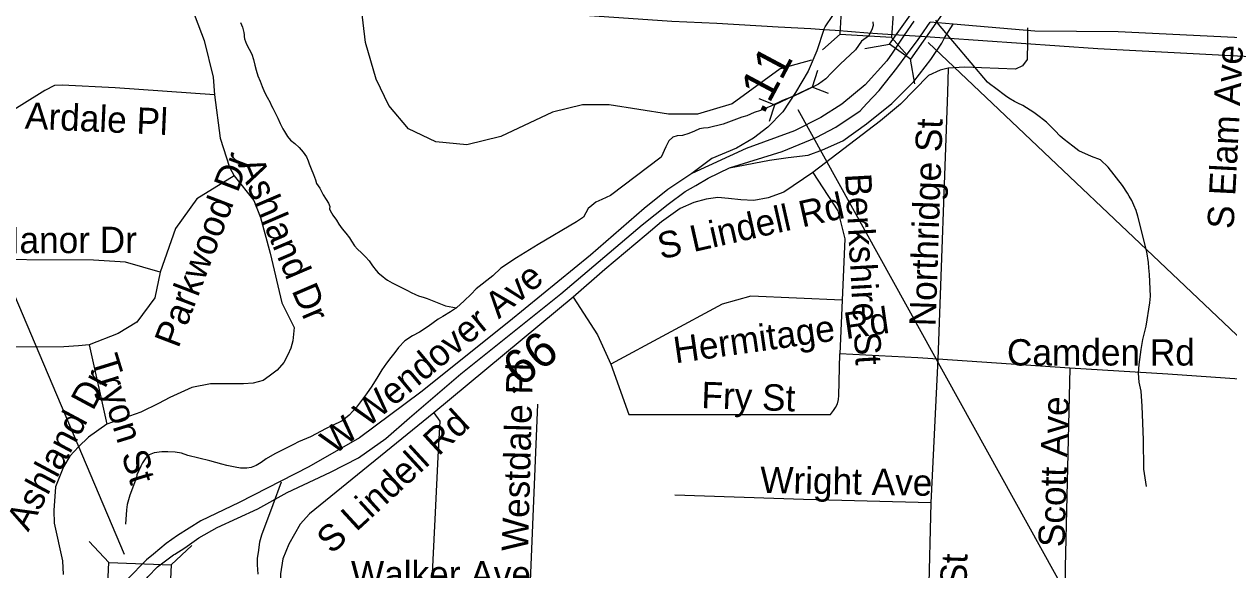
# Model space of a CAD drawing. Extents: x 1662474 to 1856135, y 779280 to 917889.
# Drawn here: x 1750894 to 1755241, y 845107 to 847074 of the extents above; entities that cross this region are included whole.
import ezdxf

# ---------------------------------------------------------------- set-up
doc = ezdxf.new("R2010")
doc.units = 0
for name, color, linetype in [('Exist Hydrographic Creek Single Shore', 7, 'Continuous'), ('Exist Hydrographic Misc Water Feature', 7, 'Continuous'), ('Exist Road Non-System Structure Non-Sys NCDOT Attributed CELL', 7, 'Continuous'), ('Exist Road Non-System Structure Non-Sys NCDOT Number Label', 7, 'Continuous'), ('Exist Road Non-System Type 51', 7, 'Continuous'), ('Exist Road Non-System Type 51 Label', 7, 'Continuous'), ('Exist Road Primary Interstate Ramp 1 Lane Attributed', 7, 'Continuous'), ('Exist Road Secondary Mileage Tenths English Label', 7, 'Continuous'), ('Exist Road Secondary Structure Culvert CELL', 7, 'Continuous'), ('Exist Road Secondary Structure Culvert Number Label', 7, 'Continuous'), ('Exist Road Secondary Structure Standard Bridge CELL', 7, 'Continuous'), ('Exist Road Secondary Structure Standard Bridge Number Label', 7, 'Continuous'), ('Exist Road Secondary Type 51 Attributed', 7, 'Continuous'), ('Exist Road Secondary Type 51 Divided Attributed', 7, 'Continuous'), ('Exist Road Secondary Type 51 Label', 7, 'Continuous')]:
    doc.layers.add(name, color=color, linetype=linetype)

msp = doc.modelspace()

# ---------------------------------------------------------------- linework, layer by layer
at = {"layer": 'Exist Hydrographic Creek Single Shore'}
for points in [[(1751674.9, 847079.4), (1751681.6, 847063.6), (1751686.4, 847043.4), (1751687.5, 847036.1), (1751688, 847029), (1751689.5, 847020.9), (1751697.1, 847001.4), (1751706.4, 846983.6), (1751715.5, 846965.8), (1751721.6, 846946.3), (1751726.9, 846926.6), (1751731, 846907.8), (1751737.2, 846887.2), (1751745.5, 846868.6), (1751752.8, 846849.2), (1751761.2, 846829.2), (1751770.6, 846810.9), (1751781.6, 846792.2), (1751785.9, 846782.2), (1751791.6, 846770.8), (1751801.6, 846752.1), (1751809.5, 846735.3), (1751818.1, 846715.9), (1751827.4, 846697.2), (1751833.4, 846687), (1751844.9, 846669.4), (1751855.4, 846655.5), (1751871.4, 846643.7), (1751887.1, 846629), (1751900.6, 846612.2), (1751912.4, 846595.7), (1751918.9, 846581.5), (1751923.1, 846570.4), (1751930.2, 846552.1), (1751938.6, 846532.1), (1751944.9, 846512.4), (1751949.6, 846499.9), (1751960.6, 846483.1), (1751968.5, 846468.4), (1751973, 846458.9), (1751984, 846442.1), (1751991.9, 846428.5), (1751997.4, 846417.2), (1751995.9, 846408.5), (1751998.5, 846401.9), (1752007.9, 846385.2), (1752020.8, 846367.6), (1752030, 846353.1), (1752042, 846336.4), (1752054.4, 846320.3), (1752068.2, 846303.8), (1752075.1, 846292), (1752086.6, 846275.2), (1752096.4, 846263.4), (1752110.8, 846249.2), (1752126.2, 846235.3), (1752139.4, 846220.6), (1752150.8, 846202.5), (1752163.9, 846186.5), (1752171.4, 846177.3), (1752188, 846164.4), (1752197.1, 846157.4), (1752205.2, 846151.8), (1752222.1, 846141.6), (1752241, 846131.6), (1752258.5, 846123.5), (1752277.8, 846113.5), (1752290, 846107.2), (1752306.1, 846099.4), (1752317.4, 846094.6), (1752337.9, 846088.9), (1752348, 846085.2), (1752415, 846058.7), (1752453.6, 846051.8)], [(1753956.1, 847082), (1753956.8, 847069.4), (1753952.2, 847053.1), (1753941, 847030.6), (1753915.5, 847012.4), (1753893, 846981.1), (1753838.1, 846929.2), (1753807, 846898), (1753787, 846877.3), (1753760.3, 846858), (1753729.2, 846842.5), (1753670.6, 846815), (1753629.9, 846798.4), (1753588.3, 846778.7), (1753551.3, 846763.1), (1753528.3, 846755), (1753501.6, 846743.9), (1753483.8, 846738.9), (1753415.8, 846713), (1753362.2, 846700.6), (1753345.1, 846698.6), (1753330.5, 846696.2), (1753312.9, 846688.1), (1753292.9, 846680.2), (1753269.6, 846672.6), (1753249.9, 846671), (1753234.1, 846667.1), (1753220, 846653.1), (1753209.2, 846631.9), (1753192.9, 846594.6), (1753009.8, 846455.8), (1752978, 846441.9), (1752957.2, 846432.9), (1752941.8, 846420.6), (1752929.6, 846409.3), (1752912.4, 846377.8), (1752887.6, 846361.8), (1752748.6, 846280.2), (1752670.9, 846231.4), (1752613.6, 846194.6), (1752585.1, 846166.8), (1752584.8, 846166.6), (1752525, 846120.4), (1752507.1, 846100.7), (1752482.1, 846077.1), (1752453.6, 846051.8), (1752432.6, 846036.9), (1752405, 846020.4), (1752387.8, 846010.1), (1752369.6, 845997), (1752351.8, 845983.6)], [(1752351.8, 845983.6), (1752320.5, 845963.9), (1752295.9, 845951.1), (1752267.5, 845932.9), (1752244.6, 845909.1)], [(1752244.6, 845909.1), (1752231.8, 845890.4), (1752217.6, 845872.3), (1752201.9, 845851.9), (1752185.1, 845828.5), (1752170.9, 845803.6), (1752148.9, 845769.2), (1752130, 845741.6), (1752093, 845693.9), (1752067, 845664.2), (1752041.5, 845644.5), (1752004.8, 845626.4), (1751984, 845616.4), (1751927.4, 845586.8), (1751883.8, 845568.1), (1751866.1, 845558.9), (1751799.2, 845525.1), (1751767.8, 845507.5), (1751749.9, 845494.4), (1751730.8, 845483.6), (1751713.4, 845475.8), (1751697.6, 845473.4), (1751674.9, 845473.4), (1751655.6, 845477.3), (1751625.8, 845483.1), (1751607.4, 845488.3), (1751564.6, 845499.9), (1751485.4, 845519.8), (1751462.5, 845527.4), (1751439.1, 845530.9), (1751413.1, 845532.2), (1751391.6, 845531.9), (1751363.6, 845529.2), (1751345.5, 845521.4), (1751333.9, 845510.6), (1751321, 845493.3), (1751315.2, 845481), (1751301.4, 845449.2), (1751299.2, 845439.8), (1751276.1, 845375.8), (1751265.6, 845342.7), (1751263.9, 845323), (1751259.6, 845271.2)]]:
    msp.add_lwpolyline(points, dxfattribs=at)
at = {"layer": 'Exist Hydrographic Misc Water Feature'}
for points in [[(1754943.8, 845407.3), (1754934.2, 845469.4), (1754933.1, 845575.4), (1754928.2, 845697.5), (1754924.7, 845751.5), (1754916.9, 845783.7), (1754915.1, 845815.6), (1754917.3, 845847.6), (1754923.9, 845901.6), (1754930.1, 845937.6), (1754942.6, 845985.5), (1754955.3, 846069.4), (1754957.3, 846093.4), (1754954, 846171.5), (1754952.2, 846195.5), (1754950.4, 846215.4), (1754944.6, 846253.5), (1754911.8, 846381.8), (1754905.9, 846401.9), (1754898.1, 846422), (1754890.1, 846438), (1754880.4, 846454.1), (1754874.3, 846464.2), (1754856.6, 846492.3), (1754805.2, 846558.8), (1754777.3, 846585.1), (1754745.5, 846597.3), (1754699.6, 846617.7), (1754677.8, 846633.9), (1754646.1, 846658.1), (1754631.9, 846670.3), (1754612.2, 846690.4), (1754598.3, 846704.5), (1754582.3, 846720.6), (1754572.4, 846728.7), (1754556.7, 846740.8), (1754536.8, 846755), (1754496.8, 846781.3), (1754478.9, 846789.5), (1754467, 846795.6), (1754447.2, 846807.8), (1754435.1, 846815.8), (1754399.4, 846842.2), (1754377.4, 846858.3), (1754369.4, 846864.4), (1754193.3, 847073.9), (1754183.3, 847088)], [(1751738.2, 845091.5), (1751736.6, 845125.5), (1751736.8, 845147.5), (1751740.9, 845177.5), (1751745.2, 845207.5), (1751751.5, 845233.5), (1751792.3, 845343.1), (1751823.1, 845424.9)]]:
    msp.add_lwpolyline(points, dxfattribs=at)
at = {"layer": 'Exist Road Non-System Structure Non-Sys NCDOT Attributed CELL'}
for p, q in [((1751129.4, 845209.4), (1751199.3, 845134)), ((1751424.5, 845125), (1751499.9, 845194.9))]:
    msp.add_line(p, q, dxfattribs=at)
msp.add_lwpolyline([(1751199.3, 845134), (1751424.5, 845125.5), (1751420.5, 845020.3), (1751195.4, 845028.8)], close=True, dxfattribs=at)
at = {"layer": 'Exist Road Non-System Structure Non-Sys NCDOT Number Label'}
msp.add_line((1751256.2, 845162.3), (1749923.3, 848302.4), dxfattribs=at)
at = {"layer": 'Exist Road Non-System Type 51'}
for p, q in [((1754514.6, 847061.2), (1754513.6, 847010.4)), ((1752875.6, 846089.4), (1752371.9, 845673.4)), ((1753844.9, 846078.9), (1753836.5, 845886.2)), ((1751129.4, 845917.7), (1751192.9, 845631.6)), ((1754190.8, 845866.5), (1754165.6, 845348.4)), ((1754667.1, 845834.2), (1754190.8, 845866.5)), ((1752745.9, 845704.6), (1752718.9, 845037.2)), ((1754165.6, 845348.4), (1754156.9, 844985.7))]:
    msp.add_line(p, q, dxfattribs=at)
for points in [[(1751479.4, 847187.2), (1751543.9, 847015.4), (1751576.1, 846883), (1751581.4, 846819.2)], [(1753734.4, 846943.7), (1753622, 846913.2), (1753448.9, 846787.2), (1753323.1, 846749.7), (1753218.9, 846750), (1753005.2, 846783), (1752908.4, 846783), (1752800, 846757.1), (1752614.6, 846668.6), (1752491.9, 846639.5), (1752379.2, 846649.4), (1752281.4, 846696.7), (1752210.5, 846780.9), (1752164.6, 846875.7), (1752126, 847007.4), (1752110.8, 847129), (1752124.1, 847154.7)], [(1754513.6, 847010.4), (1754512.4, 846946.6), (1754495.8, 846924), (1754470.9, 846912.2), (1754286.6, 846919.5), (1754227.5, 846915.4)], [(1754227.5, 846915.4), (1754198.6, 846908.5), (1754156.4, 846889.4), (1754055.4, 846786.2), (1753983.4, 846726.1), (1753739.6, 846539.5)], [(1754227.5, 846915.4), (1754225.1, 846828.2), (1754190.8, 845866.5)], [(1751581.4, 846819.2), (1751223.1, 846844.2), (1751031.2, 846853.7), (1751004, 846852.6), (1750968.6, 846834.8), (1750489.6, 846536.4), (1750414.5, 846505.9), (1750390.6, 846537.7), (1750362.5, 846589.4), (1750331, 846638.9), (1750299.8, 846686.8), (1750255.9, 846725.4), (1750194, 846751.6)], [(1751581.4, 846819.2), (1751602.1, 846663.4), (1751634.6, 846558.9), (1751652.2, 846526.9)], [(1753739.6, 846539.5), (1753635.4, 846468.6), (1753578.8, 846447.6), (1753526.5, 846438.7), (1753479.8, 846440.8), (1753435.4, 846445.8), (1753396.4, 846448.7), (1753355.4, 846442.6), (1753310.8, 846431.6), (1753261.4, 846409), (1753194, 846361.5), (1753138.1, 846314.9), (1752988.8, 846189.4), (1752875.6, 846089.4)], [(1753739.6, 846539.5), (1753830.1, 846401.7), (1753854.6, 846300.1), (1753844.9, 846078.9)], [(1751652.2, 846526.9), (1751722.9, 846438.4), (1751746.5, 846376.5), (1751782.4, 846248.9), (1751824.4, 846069.2), (1751868, 845980.4), (1751863.9, 845932.7), (1751856.8, 845906.7), (1751845.1, 845882.5), (1751831.5, 845854.4), (1751807.6, 845826.7), (1751778.5, 845805.7), (1751756.8, 845789.9), (1751720.2, 845780.4), (1751685.9, 845777.2), (1751566.9, 845777.2), (1751499.2, 845763.9), (1751420.2, 845728.8), (1751379.6, 845706.7), (1751315, 845675.8), (1751192.9, 845631.6)], [(1751652.2, 846526.9), (1751517.9, 846444.5), (1751440.8, 846337.4), (1751384.6, 846179.9)], [(1751384.6, 846179.9), (1751260.4, 846216.4), (1751144.9, 846223.8), (1750661.5, 846225.9), (1750583.5, 846203.8), (1750325.8, 846069.9)], [(1751384.6, 846179.9), (1751366.1, 846088), (1751301.1, 845999.9), (1751233.6, 845959.4), (1751129.4, 845917.7)], [(1752875.6, 846089.4), (1752962.5, 845953.9), (1753010.5, 845848.7)], [(1753844.9, 846078.9), (1753515.8, 846093.6), (1753412.6, 846064.4), (1753010.5, 845848.7)], [(1751129.4, 845917.7), (1751090.6, 845914.6), (1751037.6, 845911.4), (1750706.6, 845909.4), (1750658.9, 845901.7), (1750617.9, 845887.2), (1750571.1, 845860.2), (1750292.4, 845697.5)], [(1753010.5, 845848.7), (1753076.1, 845667.6), (1753803.1, 845666.5), (1753814.8, 845681.4), (1753821.8, 845691.8), (1753828.4, 845706), (1753832.5, 845721.2), (1753833.9, 845735.2), (1753836.5, 845886.2)], [(1754190.8, 845866.5), (1754118.4, 845871.2), (1753836.5, 845886.2)], [(1754667.1, 845834.2), (1754649.4, 845116.4), (1754649.4, 844968.1)], [(1755278.4, 845794.4), (1755020.9, 845812.2), (1754667.1, 845834.2)], [(1752371.9, 845673.4), (1751924.1, 845309.4), (1751889.8, 845271.8), (1751849.6, 845200.2), (1751828.1, 845147.1), (1751819.4, 845092.2), (1751820.5, 845061.9)], [(1752371.9, 845673.4), (1752394.2, 845642.4), (1752387.1, 845514.4), (1752376.6, 845313.8), (1752364.1, 845045.9)], [(1751192.9, 845631.6), (1751126, 845585.9), (1751090.1, 845550), (1751059.6, 845516.9), (1751035.8, 845478.6), (1751007.6, 845405.7), (1751000.9, 845321.4), (1751002.9, 845275.2), (1751032.4, 845139.5), (1751034.6, 845090.7)], [(1754165.6, 845348.4), (1753706.2, 845361.2), (1753241.8, 845376.2)]]:
    msp.add_lwpolyline(points, dxfattribs=at)
at = {"layer": 'Exist Road Primary Interstate Ramp 1 Lane Attributed'}
for points in [[(1753779.2, 847054.7), (1753753.7, 846977.4), (1753723.2, 846904.2), (1753677.5, 846827.9), (1753631.8, 846757.8), (1753576.9, 846702.8), (1753525.1, 846663.2), (1753464.1, 846626.6), (1753375.7, 846590), (1753302.7, 846535.2)], [(1754214.7, 847024.1), (1754246, 847074.1)], [(1753438.8, 846556.2), (1753583, 846583.9), (1753650.1, 846593), (1753723.2, 846602.2), (1753775.1, 846620.5), (1753848.2, 846654), (1753933.6, 846715), (1754025.1, 846788.3), (1754104.3, 846867.6), (1754165.3, 846946.9), (1754205, 847004.9), (1754214.7, 847024.1)]]:
    msp.add_lwpolyline(points, dxfattribs=at)
at = {"layer": 'Exist Road Secondary Structure Culvert CELL'}
for p, q in [((1753757, 846906.4), (1753737.4, 846847.1)), ((1753737.4, 846847.1), (1753602.9, 846783.6)), ((1753795.6, 846824.3), (1753737.4, 846847.1)), ((1753544.7, 846806.3), (1753602.9, 846783.6)), ((1753583.3, 846724.3), (1753602.9, 846783.6))]:
    msp.add_line(p, q, dxfattribs=at)
at = {"layer": 'Exist Road Secondary Structure Culvert Number Label'}
msp.add_line((1753685.9, 846766.8), (1755184.7, 844063.4), dxfattribs=at)
at = {"layer": 'Exist Road Secondary Structure Standard Bridge CELL'}
for p, q in [((1753838, 847037.6), (1753774.4, 846981.4)), ((1754079.7, 846962), (1754023.6, 847025.6)), ((1753927.5, 846986.4), (1754016.7, 847001.8)), ((1754107.7, 846859.1), (1754092.4, 846948.3))]:
    msp.add_line(p, q, dxfattribs=at)
for points in [[(1754016.7, 847001.8), (1754131.1, 847163.8), (1754206.8, 847110.3), (1754092.4, 846948.3)], [(1754023.6, 847025.6), (1753838, 847037.2), (1753843.4, 847123.8), (1754029, 847112.3)]]:
    msp.add_lwpolyline(points, close=True, dxfattribs=at)
at = {"layer": 'Exist Road Secondary Structure Standard Bridge Number Label'}
msp.add_line((1754155.6, 847007.3), (1755982.6, 845276.9), dxfattribs=at)
at = {"layer": 'Exist Road Secondary Type 51 Attributed'}
msp.add_lwpolyline([(1753779.2, 847054.7), (1753784, 847064.2), (1753812.4, 847105.4)], dxfattribs=at)
at = {"layer": 'Exist Road Secondary Type 51 Divided Attributed'}
for p, q in [((1754103.6, 847085.3), (1754069, 847034.2)), ((1754127.8, 847030.2), (1754162.5, 847081.2)), ((1754069, 847034.2), (1754127.8, 847030.2))]:
    msp.add_line(p, q, dxfattribs=at)
for points in [[(1750767.4, 847233.2), (1750963.7, 847216.5), (1751068.4, 847213.9), (1751371.3, 847189.5), (1751549.6, 847176.3), (1751779.4, 847165.6), (1751921.9, 847165.6), (1752032, 847160.5), (1752087.1, 847158.5), (1752143.6, 847158.2), (1752188, 847154.8), (1752692.9, 847120), (1752846.6, 847111.8), (1753110, 847093), (1753231, 847084.9), (1753393.6, 847078.1), (1753614.4, 847064.6), (1753732.5, 847058.1), (1753779.2, 847054.7)], [(1753779.2, 847054.7), (1753820.4, 847052), (1753938.1, 847043.2)], [(1754246, 847074.1), (1754162.5, 847081.2)], [(1759228.9, 846785.9), (1758883.5, 846812.5), (1758228.3, 846851.4), (1757730.8, 846871), (1757524.8, 846884.3), (1756924.5, 846933.6), (1755606.8, 847012.8), (1755442.2, 847012.8), (1755261.1, 847026.2), (1754841.2, 847046), (1754540, 847049.3), (1754246, 847074.1)], [(1754069, 847034.2), (1754025.3, 846969.5), (1754006.4, 846941.7), (1753928.5, 846854.7), (1753844.2, 846785.5), (1753768.8, 846737.3), (1753673.9, 846689.1), (1753499.1, 846625.8), (1753302.7, 846535.2)], [(1753438.8, 846556.2), (1753628.9, 846614.7), (1753752.2, 846665), (1753822.6, 846702.7), (1753910.1, 846761), (1753934.7, 846788.3), (1753978.9, 846835.1), (1754042.1, 846915.3), (1754080.3, 846965.8), (1754117.4, 847014.9), (1754127.8, 847030.2)], [(1753938.1, 847043.2), (1753991.1, 847039.6), (1754069, 847034.2)], [(1754127.8, 847030.2), (1754214.7, 847024.1)], [(1754214.7, 847024.1), (1754767.3, 846985.8), (1756167, 846912.7), (1756508.7, 846900), (1756809.2, 846882), (1757173.2, 846851.1), (1757291.2, 846840.8), (1757690.2, 846817.6), (1757949.3, 846812.1), (1758703.5, 846771.4), (1759013.3, 846743.3), (1759222.8, 846730.4)], [(1753302.7, 846535.2), (1753216.5, 846478.6), (1753131.4, 846409), (1752938, 846241.9), (1752642.9, 846001.2), (1752326, 845747.5), (1752104.6, 845583.4), (1751920.8, 845478.4), (1751669.6, 845350.1), (1751532.1, 845284.2), (1751447.9, 845230.9), (1751406.4, 845201.6), (1751360.5, 845163.6), (1751335.7, 845143.1), (1751266.8, 845073.2)], [(1751331.8, 845070.1), (1751340.3, 845082), (1751375.1, 845117.4), (1751433.4, 845161.1), (1751437.8, 845163.9), (1751473.5, 845186.6), (1751524.5, 845223), (1751590.1, 845259.5), (1751738, 845326.8), (1751843.7, 845385.3), (1752000.1, 845458.7), (1752100.3, 845510.8), (1752198.7, 845580), (1752284.2, 845654.5), (1752470.2, 845813.1), (1752830.3, 846102), (1753124.5, 846350.4), (1753218.1, 846424.6), (1753278.9, 846470.7), (1753317.8, 846492.6), (1753361.5, 846519.3), (1753438.8, 846556.2)]]:
    msp.add_lwpolyline(points, dxfattribs=at)

# ---------------------------------------------------------------- texts
at = {"layer": 'Exist Road Non-System Type 51 Label'}
for s, rotation, p in [('S Elam Ave', 86.9891, (1755257.3, 846334.1)), ('Ardale Pl', 357.4029, (1750895.9, 846697.7)), ('Northridge St', 88.0516, (1754182.6, 845983.7)), ('Parkwood Dr', 69.1141, (1751450.6, 845902.9)), ('Ashland Dr', 293.1373, (1751664, 846568.8)), ('Berkshire St', 273.242, (1753855.4, 846533.8)), ('S Lindell Rd', 12.7349, (1753191.6, 846225.7)), ('Manor Dr', 0.0897, (1750771.8, 846248.2)), ('Hermitage Rd', 8.1182, (1753244, 845851)), ('Tryon St', 287.0927, (1751138.4, 845867.3)), ('Westdale Pl', 88.4816, (1752712.2, 845173.6)), ('Ashland Dr', 61.8338, (1750909.1, 845241.7)), ('Fry St', 357.9199, (1753336.3, 845690.4)), ('Scott Ave', 88.3984, (1754647.9, 845187.9)), ('S Lindell Rd', 42.6192, (1752004.2, 845160.9)), ('Wright Ave', 359.0184, (1753549.1, 845384.3)), ('Northridge St', 88.0516, (1754272.4, 844416))]:
    msp.add_text(s, height=95, rotation=rotation, dxfattribs=at).set_placement(p)
for s, p in [('Camden Rd', (1754440, 845843.5)), ('Walker Ave', (1752073.3, 845044.1))]:
    msp.add_text(s, height=95, dxfattribs=at).set_placement(p)
at = {"layer": 'Exist Road Secondary Mileage Tenths English Label'}
for s, rotation, p in [('.11', 61.9662, (1753561.4, 846744.6)), ('.66', 38.7447, (1752649.6, 845733.7))]:
    msp.add_text(s, height=125, rotation=rotation, dxfattribs=at).set_placement(p)
at = {"layer": 'Exist Road Secondary Type 51 Label'}
msp.add_text('W Wendover Ave', height=95, rotation=39.6462, dxfattribs=at).set_placement((1752013.9, 845518.4))

doc.saveas('drawing.dxf')
